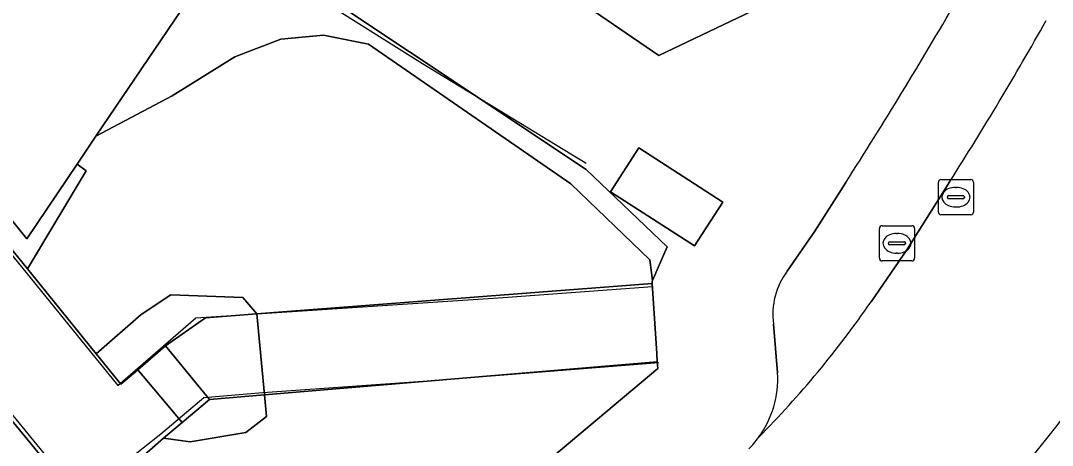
# Model space of a CAD drawing. Extents: x 159279 to 160377, y 384531 to 385888.
# Drawn here: x 159890.21 to 159919.59, y 384562.68 to 384574.77 of the extents above; entities that cross this region are included whole.
import ezdxf

# ---------------------------------------------------------------- set-up
doc = ezdxf.new("R2010")
doc.units = 0
for name, color, linetype in [('IMGEO_Grasland_overig', 7, 'Continuous'), ('IMGEO_Groenvoorziening', 7, 'Continuous'), ('IMGEO_Hek', 7, 'Continuous'), ('IMGEO_Kolk', 7, 'Continuous'), ('IMGEO_Parkeervlak_open', 7, 'Continuous'), ('IMGEO_Rijbaan_lokaal_open', 7, 'Continuous'), ('IMGEO_Rioolput', 7, 'Continuous'), ('IMGEO_Spoorbaan_halfverhard', 7, 'Continuous'), ('IMGEO_Voetpad_gesloten', 7, 'Continuous'), ('IMGEO_Voetpad_op_trap', 7, 'Continuous'), ('IMGEO_Voetpad_open', 7, 'Continuous')]:
    doc.layers.add(name, color=color, linetype=linetype)

msp = doc.modelspace()

# ---------------------------------------------------------------- linework, layer by layer
at = {"layer": 'IMGEO_Grasland_overig'}
for points in [[(159891.82, 384570.68), (159890.387, 384568.561), (159859.237, 384607.282), (159857.879, 384608.958), (159858.99, 384610.424), (159858.735, 384610.597), (159857.759, 384609.112), (159856.924, 384607.842), (159884.72, 384574.699), (159885.581, 384573.639), (159890.405, 384567.701), (159892.08, 384570.495)], [(159892.359, 384571.476), (159894.524, 384572.624), (159896.313, 384573.737), (159897.625, 384574.246), (159898.839, 384574.354), (159900.116, 384574.095), (159905.878, 384570.125), (159908.127, 384567.957), (159908.201, 384567.367), (159908.624, 384568.333), (159906.317, 384570.53), (159896.259, 384577.24)], [(159905.878, 384570.125), (159900.116, 384574.095), (159898.839, 384574.354), (159897.625, 384574.246), (159896.313, 384573.737), (159894.524, 384572.624), (159892.359, 384571.476), (159891.82, 384570.68), (159892.08, 384570.495), (159890.405, 384567.701), (159892.369, 384565.283), (159893.641, 384566.407), (159894.493, 384566.963), (159896.542, 384566.889), (159896.935, 384566.422), (159908.197, 384567.286), (159908.193, 384567.348), (159908.201, 384567.367), (159908.127, 384567.957)], [(159893.547, 384564.831), (159894.336, 384565.513), (159895.476, 384566.31), (159896.935, 384566.422), (159896.542, 384566.889), (159894.493, 384566.963), (159893.641, 384566.407), (159892.369, 384565.283), (159893.071, 384564.419)], [(159897.281, 384556.628), (159897.664, 384556.851), (159901.431, 384559.045), (159908.35, 384564.87), (159908.338, 384565.052), (159897.153, 384564.117), (159897.217, 384563.497), (159896.626, 384563.044), (159895.036, 384562.779), (159894.284, 384562.879), (159893.278, 384561.997)], [(159894.812, 384563.327), (159894.284, 384562.879), (159895.036, 384562.779), (159896.626, 384563.044), (159897.217, 384563.497), (159897.153, 384564.117), (159895.591, 384563.987)]]:
    msp.add_lwpolyline(points, close=True, dxfattribs=at)
at = {"layer": 'IMGEO_Groenvoorziening'}
msp.add_lwpolyline([(159881.691, 384640.405), (159879.839, 384641.607), (159873.355, 384631.822), (159865.469, 384619.922), (159865.158, 384619.453), (159864.457, 384618.396), (159863.468, 384616.903), (159861.638, 384614.139), (159860.483, 384612.394), (159858.99, 384610.424), (159857.879, 384608.958), (159859.237, 384607.282), (159890.387, 384568.561), (159891.82, 384570.68), (159892.359, 384571.476), (159896.259, 384577.24), (159900.33, 384583.403), (159904.045, 384589.027), (159912.209, 384601.387), (159918.414, 384610.794)], dxfattribs=at)
msp.add_arc((159896.967, 384580.515), 28.564, 306.0663, 332.8523, dxfattribs=at)
at = {"layer": 'IMGEO_Hek'}
for points in [[(159851.661, 384614.228), (159858.056, 384606.515), (159879.862, 384580.495), (159884.409, 384574.938), (159886.093, 384572.852), (159892.982, 384564.38), (159895.203, 384566.309), (159896.935, 384566.422), (159903.949, 384566.887), (159908.202, 384567.204)], [(159895.911, 384577.163), (159901.655, 384573.55), (159906.317, 384570.715)], [(159892.847, 384560.047), (159882.35, 384572.874)], [(159908.38, 384565.023), (159901.938, 384564.517), (159897.107, 384564.171), (159895.431, 384564.026), (159894.817, 384563.51), (159894.203, 384562.995), (159893.707, 384562.602), (159893.211, 384562.21), (159893.418, 384561.962)]]:
    msp.add_lwpolyline(points, dxfattribs=at)
at = {"layer": 'IMGEO_Kolk'}
for p, q in [((159914.663, 384568.003), (159914.663, 384568.855)), ((159914.738, 384568.929), (159915.59, 384568.929)), ((159915.664, 384568.855), (159915.664, 384568.003)), ((159915.151, 384568.709), (159915.176, 384568.709)), ((159914.922, 384568.423), (159914.922, 384568.435)), ((159915.36, 384568.386), (159914.962, 384568.386)), ((159914.965, 384568.472), (159915.363, 384568.472)), ((159915.406, 384568.435), (159915.406, 384568.423)), ((159915.59, 384567.929), (159914.738, 384567.929)), ((159915.174, 384568.149), (159915.149, 384568.149))]:
    msp.add_line(p, q, dxfattribs=at)
for points in [[(159914.663, 384568.003), (159914.663, 384568.855)], [(159914.738, 384568.929), (159915.59, 384568.929)], [(159915.664, 384568.855), (159915.664, 384568.003)], [(159915.59, 384567.929), (159914.738, 384567.929)]]:
    msp.add_lwpolyline(points, dxfattribs=at)
for centre, radius, start, end in [((159914.74, 384568.853), 0.0765, 91.552, 178.448), ((159914.74, 384568.853), 0.0765, 91.552, 178.448), ((159915.588, 384568.853), 0.0765, 1.552, 88.448), ((159915.588, 384568.853), 0.0765, 1.552, 88.448), ((159914.962, 384568.432), 0.0403, 85.8775, 175.7526), ((159914.959, 384568.422), 0.0366, 178.938, 274.7102), ((159915.363, 384568.429), 0.043, 264.8664, 352.4533), ((159915.367, 384568.434), 0.0386, 1.7309, 96.639), ((159914.74, 384568.005), 0.0765, 181.552, 268.448), ((159914.74, 384568.005), 0.0765, 181.552, 268.448), ((159915.588, 384568.005), 0.0765, 271.552, 358.448), ((159915.588, 384568.005), 0.0765, 271.552, 358.448)]:
    msp.add_arc(centre, radius, start, end, dxfattribs=at)
for centre, major_axis, ratio, start_param, end_param in [((159915.15, 384568.429), (-0.387, 0.002), 0.722429, 4.712389, 7.853982), ((159915.175, 384568.429), (-0.39, 0.002), 0.717154, 1.570796, 4.712389)]:
    msp.add_ellipse(centre, major_axis=major_axis, ratio=ratio, start_param=start_param, end_param=end_param, dxfattribs=at)
at = {"layer": 'IMGEO_Parkeervlak_open'}
for points in [[(159913.705, 384570.164), (159912.827, 384568.772), (159912.034, 384567.637)], [(159914.425, 384566.767), (159915.439, 384568.248), (159916.671, 384570.191)], [(159911.644, 384566.13), (159911.766, 384564.738)]]:
    msp.add_lwpolyline(points, dxfattribs=at)
for centre, radius, start, end in [((159808.073, 384638.047), 125.563, 327.27388, 330.0264), ((159829.56, 384625.437), 103.152, 327.61695, 330.58077), ((159913.72, 384566.397), 2.093, 143.6651, 187.3162), ((159890.955, 384582.952), 28.51, 315.3097, 325.4095), ((159908.935, 384564.577), 2.835, 323.7898, 3.2589)]:
    msp.add_arc(centre, radius, start, end, dxfattribs=at)
at = {"layer": 'IMGEO_Rijbaan_lokaal_open'}
msp.add_lwpolyline([(159916.671, 384570.191), (159915.439, 384568.248), (159914.425, 384566.767)], dxfattribs=at)
for centre, radius, start, end in [((159829.56, 384625.437), 103.152, 327.61695, 330.58077), ((159896.967, 384580.515), 28.564, 306.0663, 332.8523), ((159890.955, 384582.952), 28.51, 315.3097, 325.4095), ((159909.023, 384564.496), 2.717, 314.9914, 324.0662)]:
    msp.add_arc(centre, radius, start, end, dxfattribs=at)
at = {"layer": 'IMGEO_Rioolput'}
for p, q in [((159916.341, 384569.317), (159916.341, 384570.169)), ((159916.416, 384570.243), (159917.268, 384570.243)), ((159916.829, 384570.023), (159916.854, 384570.023)), ((159917.342, 384570.169), (159917.342, 384569.317)), ((159916.6, 384569.737), (159916.6, 384569.749)), ((159917.038, 384569.7), (159916.64, 384569.7)), ((159916.643, 384569.786), (159917.041, 384569.786)), ((159917.084, 384569.749), (159917.084, 384569.737)), ((159916.852, 384569.463), (159916.827, 384569.463)), ((159917.268, 384569.243), (159916.416, 384569.243))]:
    msp.add_line(p, q, dxfattribs=at)
for points in [[(159916.341, 384569.317), (159916.341, 384570.169)], [(159916.416, 384570.243), (159917.268, 384570.243)], [(159917.342, 384570.169), (159917.342, 384569.317)], [(159917.268, 384569.243), (159916.416, 384569.243)]]:
    msp.add_lwpolyline(points, dxfattribs=at)
for centre, radius, start, end in [((159916.418, 384570.167), 0.0765, 91.552, 178.448), ((159916.418, 384570.167), 0.0765, 91.552, 178.448), ((159917.266, 384570.167), 0.0765, 1.552, 88.448), ((159917.266, 384570.167), 0.0765, 1.552, 88.448), ((159916.64, 384569.746), 0.0403, 85.8775, 175.7526), ((159916.637, 384569.736), 0.0366, 178.938, 274.7102), ((159917.041, 384569.743), 0.043, 264.8664, 352.4533), ((159917.045, 384569.748), 0.0386, 1.7309, 96.639), ((159916.418, 384569.319), 0.0765, 181.552, 268.448), ((159916.418, 384569.319), 0.0765, 181.552, 268.448), ((159917.266, 384569.319), 0.0765, 271.552, 358.448), ((159917.266, 384569.319), 0.0765, 271.552, 358.448)]:
    msp.add_arc(centre, radius, start, end, dxfattribs=at)
for centre, major_axis, ratio, start_param, end_param in [((159916.828, 384569.743), (-0.387, 0.002), 0.722429, 4.712389, 7.853982), ((159916.853, 384569.743), (-0.39, 0.002), 0.717154, 1.570796, 4.712389)]:
    msp.add_ellipse(centre, major_axis=major_axis, ratio=ratio, start_param=start_param, end_param=end_param, dxfattribs=at)
at = {"layer": 'IMGEO_Spoorbaan_halfverhard'}
msp.add_lwpolyline([(159673.442, 384781.767), (159720.743, 384726.19), (159850.308, 384575.569), (159850.121, 384575.41), (159875.323, 384545.859), (159892.012, 384560.888), (159882.29, 384572.722), (159881.522, 384572.049), (159856.495, 384602.187), (159813.847, 384652.602), (159705.806, 384777.987)], dxfattribs=at)
at = {"layer": 'IMGEO_Voetpad_gesloten'}
msp.add_lwpolyline([(159904.043, 384582.985), (159903.892, 384581.053), (159903.581, 384577.072), (159908.383, 384573.777), (159913.477, 384576.214), (159913.947, 384582.234), (159909.235, 384585.467)], close=True, dxfattribs=at)
at = {"layer": 'IMGEO_Voetpad_op_trap'}
for points in [[(159908.197, 384567.286), (159896.935, 384566.422), (159897.153, 384564.117), (159908.338, 384565.052), (159908.323, 384565.295)], [(159894.336, 384565.513), (159893.547, 384564.831), (159894.812, 384563.327), (159895.591, 384563.987)]]:
    msp.add_lwpolyline(points, close=True, dxfattribs=at)
at = {"layer": 'IMGEO_Voetpad_open'}
for points in [[(159921.12, 384595.376), (159912.209, 384601.387), (159904.045, 384589.027), (159909.235, 384585.467), (159913.947, 384582.234), (159913.477, 384576.214), (159908.383, 384573.777), (159903.581, 384577.072), (159903.892, 384581.053), (159900.33, 384583.403), (159896.259, 384577.24), (159906.317, 384570.53), (159908.624, 384568.333), (159908.201, 384567.367), (159908.193, 384567.348), (159908.197, 384567.286), (159908.323, 384565.295), (159908.338, 384565.052), (159908.35, 384564.87), (159901.431, 384559.045)], [(159912.034, 384567.637), (159912.827, 384568.772), (159913.705, 384570.164)], [(159911.766, 384564.738), (159911.644, 384566.13)]]:
    msp.add_lwpolyline(points, dxfattribs=at)
for points in [[(159885.581, 384573.639), (159883.946, 384572.391), (159883.132, 384573.462), (159882.29, 384572.722), (159892.012, 384560.888), (159893.278, 384561.997), (159894.284, 384562.879), (159894.812, 384563.327), (159893.547, 384564.831), (159893.071, 384564.419), (159892.369, 384565.283), (159890.405, 384567.701)], [(159910.206, 384569.604), (159907.815, 384571.144), (159907.01, 384569.894), (159909.401, 384568.354)], [(159910.206, 384569.604), (159909.401, 384568.354), (159907.01, 384569.894), (159907.815, 384571.144)], [(159894.336, 384565.513), (159895.591, 384563.987), (159897.153, 384564.117), (159896.935, 384566.422), (159895.476, 384566.31)]]:
    msp.add_lwpolyline(points, close=True, dxfattribs=at)
for centre, radius, start, end in [((159808.073, 384638.047), 125.563, 327.27388, 330.0264), ((159913.72, 384566.397), 2.093, 143.6651, 187.3162), ((159908.935, 384564.577), 2.835, 323.7898, 3.2589), ((159909.023, 384564.496), 2.717, 314.9914, 324.0662)]:
    msp.add_arc(centre, radius, start, end, dxfattribs=at)

doc.saveas('drawing.dxf')
